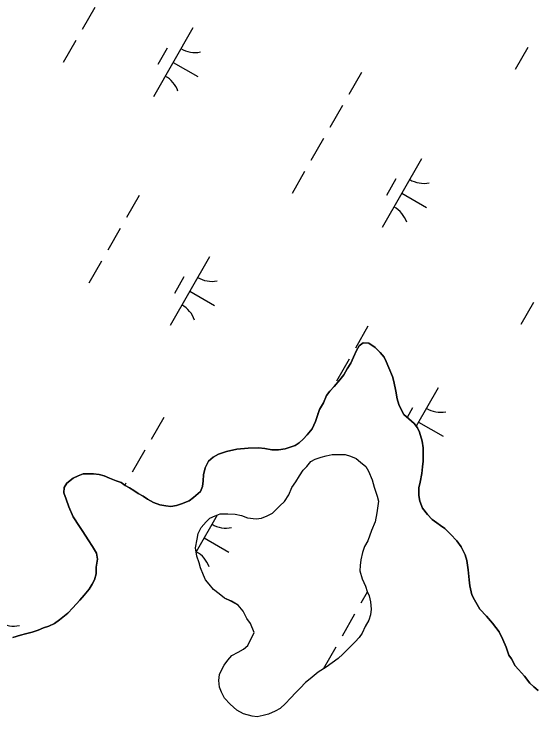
# Model space of a CAD drawing. Extents: x 3930721 to 3950824, y 220441 to 242861.
# Drawn here: x 3946707.9 to 3947036, y 235027.9 to 235471.9 of the extents above; entities that cross this region are included whole.
import ezdxf

# ---------------------------------------------------------------- set-up
doc = ezdxf.new("R2010")
doc.units = 0
doc.layers.add('V-TOPO-SHOR', color=7, linetype='Continuous')
doc.layers.add('V-WETL-SWMP', color=7, linetype='Continuous')

msp = doc.modelspace()

# ---------------------------------------------------------------- linework, layer by layer
at = {"layer": 'V-TOPO-SHOR'}
for points in [[(3946745.11, 235096.86), (3946749.37, 235101.71), (3946752.21, 235104.82), (3946755.41, 235108.62), (3946757.2, 235111.75), (3946758.64, 235114.53), (3946759.74, 235118.36), (3946759.8, 235122.56), (3946760.56, 235127.45), (3946759.91, 235131.3), (3946757.52, 235135.53), (3946754.78, 235139.77), (3946751.35, 235145.06), (3946749.29, 235148.24), (3946745.17, 235154.24), (3946742.46, 235160.57), (3946740.77, 235165.49), (3946739.43, 235169.36), (3946739.47, 235172.86), (3946741.26, 235175.63), (3946745.15, 235178.73), (3946748.31, 235180.09), (3946751.48, 235181.45), (3946754.63, 235181.4), (3946758.13, 235181.36), (3946761.62, 235180.96), (3946764.76, 235180.22), (3946768.24, 235178.77), (3946772.41, 235176.97), (3946775.55, 235175.88), (3946777.97, 235174.1), (3946780.75, 235172.66), (3946783.53, 235170.87), (3946786.3, 235169.09), (3946789.43, 235167.3), (3946792.2, 235165.51), (3946796.02, 235163.36), (3946799.85, 235161.91), (3946803.69, 235161.16), (3946806.83, 235160.77), (3946810.34, 235161.42), (3946813.5, 235162.43), (3946818.43, 235164.46), (3946821.25, 235166.52), (3946825.5, 235170.32), (3946826.94, 235173.45), (3946827.34, 235176.94), (3946827.39, 235180.79), (3946828.5, 235185.32), (3946830.66, 235189.49), (3946833.48, 235191.9), (3946837.01, 235193.96), (3946841.93, 235195.64), (3946848.6, 235196.95), (3946855.6, 235197.56), (3946862.25, 235197.82), (3946866.1, 235197.42), (3946870.63, 235196.66), (3946874.83, 235196.6), (3946879.04, 235197.25), (3946882.2, 235198.25), (3946885.36, 235199.26), (3946887.83, 235200.98), (3946890.31, 235203.39), (3946892.8, 235206.16), (3946896, 235209.97), (3946898.16, 235214.49), (3946899.62, 235219.01), (3946900.71, 235222.15), (3946903.22, 235226.31), (3946905.02, 235230.84), (3946907.16, 235233.61), (3946910, 235236.72), (3946913.55, 235240.87), (3946916.04, 235243.99), (3946918.2, 235247.81), (3946920.34, 235251.28), (3946922.14, 235255.1), (3946923.94, 235259.28), (3946925.74, 235262.4), (3946928.21, 235264.12), (3946931.71, 235264.07), (3946935.87, 235261.22), (3946938.97, 235258.03), (3946941.38, 235255.2), (3946942.74, 235252.38), (3946944.44, 235248.51), (3946946.82, 235242.88), (3946947.48, 235239.72), (3946948.8, 235233.76), (3946949.78, 235228.85), (3946950.78, 235225.33), (3946952.14, 235222.17), (3946953.85, 235219), (3946956.96, 235216.15), (3946960.42, 235213.31), (3946962.48, 235210.48), (3946963.85, 235207.67), (3946965.52, 235202.05), (3946966.16, 235197.84), (3946966.12, 235194.34)], [(3946859.36, 235081.25), (3946857.11, 235086.85), (3946854.84, 235090.12), (3946852.58, 235094.79), (3946849.38, 235098.54), (3946845.24, 235100.91), (3946840.63, 235102.83), (3946837.42, 235105.66), (3946833.75, 235108.49), (3946831.01, 235111.77), (3946828.73, 235114.58), (3946827.37, 235117.38), (3946825.58, 235122.04), (3946824.7, 235125.3), (3946823.36, 235129.49), (3946822.5, 235134.61), (3946823.5, 235140.16), (3946824.02, 235143.86), (3946825.92, 235147.55), (3946829.21, 235151.21), (3946831.56, 235153.5), (3946834.83, 235154.85), (3946838.09, 235156.19), (3946842.73, 235156.13), (3946847.36, 235156.07), (3946851.52, 235155.09), (3946855.21, 235153.65), (3946860.77, 235153.11), (3946864.02, 235153.53), (3946867.75, 235154.87), (3946871.02, 235156.69), (3946875.72, 235161.26), (3946878.54, 235164.01), (3946881.38, 235168.14), (3946883.29, 235172.75), (3946885.66, 235176.43), (3946888.03, 235180.11), (3946890.39, 235183.79), (3946892.74, 235186.07), (3946895.1, 235189.29), (3946897.9, 235190.64), (3946901.63, 235191.99), (3946904.89, 235192.87), (3946908.61, 235193.75), (3946911.86, 235193.71), (3946916.96, 235193.64), (3946920.19, 235192.67), (3946923.88, 235191.23), (3946926.63, 235188.87), (3946929.84, 235186.05), (3946931.66, 235183.24), (3946933.9, 235177.65), (3946935.23, 235172.99), (3946937.01, 235167.4), (3946937.9, 235164.14), (3946936.87, 235156.74), (3946935.87, 235151.19), (3946933.48, 235145.65), (3946931.08, 235139.19), (3946929.17, 235135.51), (3946927.73, 235131.82), (3946926.74, 235127.19), (3946926.23, 235123.49), (3946926.19, 235120.24), (3946927.51, 235115.13), (3946929.77, 235110.46), (3946930.65, 235107.2), (3946932, 235104.4), (3946932.88, 235100.68), (3946933.28, 235096.04), (3946932.77, 235092.33), (3946931.8, 235089.1), (3946929.43, 235084.96), (3946927.52, 235080.81), (3946925.63, 235078.05), (3946923.27, 235075.3), (3946919.04, 235071.19), (3946915.29, 235067.53), (3946912.47, 235064.78), (3946908.72, 235062.05), (3946904.98, 235059.32), (3946899.83, 235056.14), (3946894.68, 235052.03), (3946891.86, 235049.75), (3946888.57, 235046.08), (3946885.75, 235043.34), (3946882.45, 235039.67), (3946879.17, 235036.47), (3946875.88, 235033.27), (3946872.61, 235031.46), (3946868.41, 235029.66), (3946865.15, 235028.77), (3946861.43, 235027.9), (3946858.19, 235028.4), (3946852.65, 235029.87), (3946848.5, 235032.24), (3946844.38, 235036.01), (3946840.72, 235039.76), (3946838.92, 235043.5), (3946837.56, 235046.76), (3946837.16, 235050.94)], [(3946966.12, 235194.34), (3946966.05, 235189.45), (3946965.66, 235185.95), (3946965.25, 235181.76), (3946964.12, 235176.18), (3946963.38, 235172.69), (3946963.31, 235167.79), (3946963.97, 235164.28), (3946965.66, 235159.71), (3946968.75, 235155.82), (3946971.86, 235152.63), (3946974.63, 235150.5), (3946977.06, 235148.72), (3946979.83, 235146.93), (3946983.28, 235143.39), (3946987.43, 235139.13), (3946990.17, 235135.25), (3946992.56, 235130.32), (3946993.56, 235126.8), (3946994.53, 235120.85), (3946995.15, 235114.54), (3946995.44, 235110.69), (3946996.77, 235105.07), (3946998.48, 235101.9), (3947001.9, 235095.91), (3947006.04, 235091.65), (3947009.82, 235087.06), (3947013.95, 235081.75), (3947016.34, 235076.82), (3947018.37, 235071.9), (3947020.05, 235066.98), (3947021.77, 235064.51), (3947024.16, 235060.28), (3947026.23, 235057.8), (3947030.02, 235053.55), (3947033.46, 235049.31), (3947035.88, 235046.83), (3947038.65, 235044.69)], [(3946707.08, 235078.12), (3946711.99, 235079.46), (3946715.16, 235080.47), (3946719.37, 235081.46), (3946723.23, 235082.81), (3946726.4, 235084.17), (3946729.91, 235085.17), (3946733.43, 235086.87), (3946736.61, 235089.28), (3946741.92, 235093.41), (3946745.11, 235096.86)], [(3946837.16, 235050.94), (3946837.67, 235054.64), (3946839.1, 235057.87), (3946840.53, 235060.63), (3946842.89, 235063.85), (3946845.25, 235066.6), (3946849.45, 235068.86), (3946852.72, 235070.67), (3946855.54, 235072.96), (3946859.36, 235081.25)]]:
    msp.add_lwpolyline(points, dxfattribs=at)
at = {"layer": 'V-WETL-SWMP'}
for p, q in [((3946758.87, 235475.91), (3946750.92, 235462.02)), ((3946820.7, 235463.06), (3946795.85, 235419.67)), ((3946746.95, 235455.08), (3946738.99, 235441.2)), ((3947032.11, 235450.79), (3947024.16, 235436.91)), ((3946804.56, 235450.41), (3946798.6, 235440)), ((3946808.28, 235441.37), (3946823.9, 235432.42)), ((3946927.07, 235434.9), (3946919.12, 235421.01)), ((3946915.14, 235414.07), (3946907.19, 235400.19)), ((3946903.22, 235393.24), (3946895.26, 235379.36)), ((3946965.04, 235380.4), (3946940.19, 235337.01)), ((3946891.29, 235372.42), (3946883.34, 235358.53)), ((3946948.9, 235367.74), (3946942.94, 235357.33)), ((3946952.62, 235358.7), (3946968.24, 235349.76)), ((3946786.91, 235357.34), (3946778.96, 235343.46)), ((3946774.98, 235336.52), (3946767.03, 235322.63)), ((3946831.17, 235318.5), (3946806.33, 235275.12)), ((3946763.05, 235315.69), (3946755.1, 235301.81)), ((3946815.04, 235305.85), (3946809.07, 235295.44)), ((3946818.75, 235296.81), (3946834.37, 235287.86)), ((3947035.63, 235289.75), (3947027.68, 235275.87)), ((3946931.25, 235274.68), (3946923.3, 235260.79)), ((3946925.73, 235262.4), (3946923.94, 235259.28)), ((3946928.21, 235264.12), (3946925.73, 235262.4)), ((3946931.71, 235264.07), (3946928.21, 235264.12)), ((3946935.87, 235261.22), (3946931.71, 235264.07)), ((3946938.97, 235258.03), (3946935.87, 235261.22)), ((3946923.94, 235259.28), (3946922.14, 235255.1)), ((3946941.38, 235255.2), (3946938.97, 235258.03)), ((3946919.32, 235253.85), (3946911.37, 235239.97)), ((3946920.34, 235251.28), (3946918.19, 235247.81)), ((3946922.14, 235255.1), (3946920.34, 235251.28)), ((3946942.75, 235252.38), (3946941.38, 235255.2)), ((3946944.44, 235248.51), (3946942.75, 235252.38)), ((3946918.19, 235247.81), (3946916.04, 235243.99)), ((3946946.82, 235242.88), (3946944.44, 235248.51)), ((3946916.04, 235243.99), (3946913.55, 235240.87)), ((3946947.48, 235239.72), (3946946.82, 235242.88)), ((3946913.55, 235240.87), (3946910, 235236.72)), ((3946948.8, 235233.76), (3946947.48, 235239.72)), ((3946907.16, 235233.61), (3946905.02, 235230.84)), ((3946910, 235236.72), (3946907.16, 235233.61)), ((3946949.78, 235228.85), (3946948.8, 235233.76)), ((3946975.52, 235235.84), (3946961.65, 235211.63)), ((3946905.02, 235230.84), (3946903.21, 235226.31)), ((3946950.78, 235225.33), (3946949.78, 235228.85)), ((3946903.21, 235226.31), (3946900.71, 235222.15)), ((3946952.14, 235222.17), (3946950.78, 235225.33)), ((3946900.01, 235220.13), (3946899.44, 235219.14)), ((3946900.71, 235222.15), (3946899.62, 235219.02)), ((3946953.85, 235219), (3946952.14, 235222.17)), ((3946959.38, 235223.19), (3946955.9, 235217.12)), ((3946802.35, 235217.13), (3946794.4, 235203.24)), ((3946899.62, 235219.02), (3946898.16, 235214.49)), ((3946956.96, 235216.15), (3946953.85, 235219)), ((3946960.42, 235213.31), (3946956.96, 235216.15)), ((3946898.16, 235214.49), (3946896, 235209.97)), ((3946962.48, 235210.48), (3946960.42, 235213.31)), ((3946963.09, 235214.14), (3946978.71, 235205.2)), ((3946896, 235209.97), (3946892.8, 235206.16)), ((3946963.84, 235207.67), (3946962.48, 235210.48)), ((3946965.52, 235202.05), (3946963.84, 235207.67)), ((3946890.32, 235203.4), (3946887.83, 235200.98)), ((3946892.8, 235206.16), (3946890.32, 235203.4)), ((3946862.25, 235197.82), (3946855.6, 235197.56)), ((3946866.1, 235197.42), (3946862.25, 235197.82)), ((3946882.2, 235198.25), (3946879.04, 235197.25)), ((3946885.36, 235199.26), (3946882.2, 235198.25)), ((3946887.83, 235200.98), (3946885.36, 235199.26)), ((3946966.16, 235197.84), (3946965.52, 235202.05)), ((3946966.12, 235194.34), (3946966.16, 235197.84)), ((3946790.42, 235196.3), (3946782.47, 235182.42)), ((3946837.01, 235193.96), (3946833.49, 235191.9)), ((3946841.93, 235195.64), (3946837.01, 235193.96)), ((3946848.6, 235196.95), (3946841.93, 235195.64)), ((3946855.6, 235197.56), (3946848.6, 235196.95)), ((3946870.64, 235196.66), (3946866.1, 235197.42)), ((3946874.83, 235196.6), (3946870.64, 235196.66)), ((3946879.04, 235197.25), (3946874.83, 235196.6)), ((3946966.05, 235189.45), (3946966.12, 235194.34)), ((3946830.66, 235189.49), (3946828.5, 235185.32)), ((3946833.49, 235191.9), (3946830.66, 235189.49)), ((3946965.66, 235185.95), (3946966.05, 235189.45)), ((3946828.5, 235185.32), (3946827.39, 235180.79)), ((3946965.25, 235181.76), (3946965.66, 235185.95)), ((3946748.31, 235180.09), (3946745.15, 235178.73)), ((3946751.48, 235181.45), (3946748.31, 235180.09)), ((3946754.63, 235181.4), (3946751.48, 235181.45)), ((3946758.13, 235181.36), (3946754.63, 235181.4)), ((3946761.62, 235180.96), (3946758.13, 235181.36)), ((3946764.76, 235180.22), (3946761.62, 235180.96)), ((3946768.24, 235178.77), (3946764.76, 235180.22)), ((3946827.39, 235180.79), (3946827.34, 235176.94)), ((3946964.13, 235176.18), (3946965.25, 235181.76)), ((3946741.26, 235175.63), (3946739.47, 235172.86)), ((3946745.15, 235178.73), (3946741.26, 235175.63)), ((3946772.41, 235176.97), (3946768.24, 235178.77)), ((3946775.55, 235175.88), (3946772.41, 235176.97)), ((3946777.97, 235174.1), (3946775.55, 235175.88)), ((3946827.34, 235176.94), (3946826.94, 235173.45)), ((3946963.38, 235172.69), (3946964.13, 235176.18)), ((3946739.47, 235172.86), (3946739.43, 235169.36)), ((3946778.5, 235175.47), (3946777.79, 235174.23)), ((3946780.75, 235172.66), (3946777.97, 235174.1)), ((3946783.53, 235170.87), (3946780.75, 235172.66)), ((3946826.94, 235173.45), (3946825.5, 235170.32)), ((3946963.31, 235167.79), (3946963.38, 235172.69)), ((3946739.43, 235169.36), (3946740.77, 235165.49)), ((3946786.3, 235169.09), (3946783.53, 235170.87)), ((3946789.43, 235167.3), (3946786.3, 235169.09)), ((3946792.2, 235165.51), (3946789.43, 235167.3)), ((3946825.5, 235170.32), (3946821.25, 235166.52)), ((3946963.97, 235164.28), (3946963.31, 235167.79)), ((3946740.77, 235165.49), (3946742.46, 235160.57)), ((3946796.02, 235163.36), (3946792.2, 235165.51)), ((3946799.85, 235161.91), (3946796.02, 235163.36)), ((3946813.5, 235162.43), (3946810.34, 235161.42)), ((3946818.43, 235164.46), (3946813.5, 235162.43)), ((3946821.25, 235166.52), (3946818.43, 235164.46)), ((3946965.66, 235159.71), (3946963.97, 235164.28)), ((3946742.46, 235160.57), (3946745.17, 235154.24)), ((3946803.69, 235161.16), (3946799.85, 235161.91)), ((3946806.83, 235160.77), (3946803.69, 235161.16)), ((3946810.34, 235161.42), (3946806.83, 235160.77)), ((3946968.75, 235155.82), (3946965.66, 235159.71)), ((3946745.17, 235154.24), (3946749.29, 235148.24)), ((3946836.19, 235155.41), (3946822.9, 235132.21)), ((3946971.86, 235152.63), (3946968.75, 235155.82)), ((3946974.63, 235150.5), (3946971.86, 235152.63)), ((3946977.06, 235148.72), (3946974.63, 235150.5)), ((3946749.29, 235148.24), (3946751.35, 235145.06)), ((3946751.35, 235145.06), (3946754.78, 235139.77)), ((3946979.83, 235146.93), (3946977.06, 235148.72)), ((3946983.28, 235143.39), (3946979.83, 235146.93)), ((3946827.9, 235140.93), (3946843.52, 235131.99)), ((3946987.43, 235139.13), (3946983.28, 235143.39)), ((3946754.78, 235139.77), (3946757.52, 235135.53)), ((3946757.52, 235135.53), (3946759.91, 235131.3)), ((3946990.17, 235135.25), (3946987.43, 235139.13)), ((3946759.91, 235131.3), (3946760.56, 235127.45)), ((3946992.56, 235130.32), (3946990.17, 235135.25)), ((3946760.56, 235127.45), (3946759.8, 235122.56)), ((3946993.56, 235126.81), (3946992.56, 235130.32)), ((3946994.53, 235120.84), (3946993.56, 235126.81)), ((3946759.8, 235122.56), (3946759.74, 235118.36)), ((3946759.74, 235118.36), (3946758.64, 235114.53)), ((3946995.15, 235114.54), (3946994.53, 235120.84)), ((3946758.64, 235114.53), (3946757.2, 235111.75)), ((3946995.44, 235110.69), (3946995.15, 235114.54)), ((3946757.2, 235111.75), (3946755.41, 235108.62)), ((3946996.77, 235105.07), (3946995.44, 235110.69)), ((3946752.21, 235104.82), (3946749.37, 235101.71)), ((3946755.41, 235108.62), (3946752.21, 235104.82)), ((3946930.85, 235106.79), (3946926.81, 235099.75)), ((3946998.48, 235101.9), (3946996.77, 235105.07)), ((3946749.37, 235101.71), (3946745.11, 235096.86)), ((3947001.9, 235095.91), (3946998.48, 235101.9)), ((3946745.11, 235096.86), (3946741.92, 235093.41)), ((3947006.04, 235091.65), (3947001.9, 235095.91)), ((3946741.92, 235093.41), (3946736.61, 235089.28)), ((3946922.84, 235092.81), (3946914.89, 235078.92)), ((3947009.83, 235087.06), (3947006.04, 235091.65)), ((3946733.43, 235086.87), (3946729.91, 235085.17)), ((3946736.61, 235089.28), (3946733.43, 235086.87)), ((3947013.95, 235081.75), (3947009.83, 235087.06)), ((3946723.23, 235082.81), (3946719.37, 235081.46)), ((3946726.4, 235084.17), (3946723.23, 235082.81)), ((3946729.91, 235085.17), (3946726.4, 235084.17)), ((3946711.99, 235079.46), (3946707.08, 235078.12)), ((3946715.16, 235080.47), (3946711.99, 235079.46)), ((3946719.37, 235081.46), (3946715.16, 235080.47)), ((3947016.34, 235076.82), (3947013.95, 235081.75)), ((3947018.37, 235071.9), (3947016.34, 235076.82)), ((3946910.91, 235071.98), (3946902.96, 235058.1)), ((3947020.06, 235066.98), (3947018.37, 235071.9)), ((3947021.77, 235064.51), (3947020.06, 235066.98)), ((3947024.16, 235060.28), (3947021.77, 235064.51)), ((3947026.23, 235057.8), (3947024.16, 235060.28)), ((3947030.02, 235053.55), (3947026.23, 235057.8)), ((3947033.46, 235049.31), (3947030.02, 235053.55)), ((3947035.88, 235046.83), (3947033.46, 235049.31)), ((3947038.65, 235044.69), (3947035.88, 235046.83))]:
    msp.add_line(p, q, dxfattribs=at)
for points in [[(3946837.16, 235050.94), (3946837.67, 235054.64), (3946839.1, 235057.87), (3946840.53, 235060.63), (3946842.89, 235063.85), (3946845.25, 235066.6), (3946849.45, 235068.86), (3946852.72, 235070.67), (3946855.54, 235072.96), (3946859.35, 235081.25), (3946857.11, 235086.85), (3946854.84, 235090.12), (3946852.58, 235094.79), (3946849.38, 235098.54), (3946845.24, 235100.92), (3946840.63, 235102.83), (3946837.42, 235105.66), (3946833.75, 235108.49), (3946831.01, 235111.77), (3946828.73, 235114.58), (3946827.37, 235117.38), (3946825.58, 235122.04), (3946824.7, 235125.3), (3946823.36, 235129.49), (3946822.5, 235134.61), (3946823.5, 235140.16), (3946824.02, 235143.86), (3946825.92, 235147.55), (3946829.21, 235151.21), (3946831.56, 235153.5), (3946834.83, 235154.85), (3946838.09, 235156.19), (3946842.73, 235156.13), (3946847.36, 235156.07), (3946851.52, 235155.09), (3946855.21, 235153.65), (3946860.77, 235153.11), (3946864.02, 235153.53), (3946867.75, 235154.87), (3946871.02, 235156.68), (3946875.72, 235161.26), (3946878.54, 235164.01), (3946881.38, 235168.14), (3946883.29, 235172.75), (3946885.66, 235176.43), (3946888.03, 235180.11), (3946890.39, 235183.79), (3946892.74, 235186.08), (3946895.1, 235189.29), (3946897.9, 235190.64), (3946901.63, 235191.99), (3946904.89, 235192.87), (3946908.61, 235193.75), (3946911.86, 235193.71), (3946916.96, 235193.64), (3946920.19, 235192.67), (3946923.88, 235191.23), (3946926.63, 235188.87), (3946929.84, 235186.05), (3946931.66, 235183.24), (3946933.9, 235177.65), (3946935.23, 235172.99), (3946937.01, 235167.4), (3946937.9, 235164.15), (3946936.87, 235156.74), (3946935.87, 235151.19), (3946933.48, 235145.65), (3946931.07, 235139.19), (3946929.17, 235135.51), (3946927.73, 235131.82), (3946926.74, 235127.2), (3946926.23, 235123.49), (3946926.19, 235120.25), (3946927.51, 235115.13), (3946929.77, 235110.46), (3946930.65, 235107.2), (3946932, 235104.4), (3946932.88, 235100.68), (3946933.28, 235096.04), (3946932.77, 235092.33), (3946931.8, 235089.1), (3946929.43, 235084.96), (3946927.52, 235080.81), (3946925.63, 235078.05), (3946923.27, 235075.3), (3946919.04, 235071.19), (3946915.29, 235067.53), (3946912.47, 235064.78), (3946908.72, 235062.05), (3946904.97, 235059.32), (3946899.83, 235056.14), (3946894.68, 235052.03), (3946891.86, 235049.75), (3946888.57, 235046.08), (3946885.75, 235043.34), (3946882.45, 235039.67), (3946879.17, 235036.47), (3946875.88, 235033.27), (3946872.61, 235031.46), (3946868.41, 235029.66), (3946865.15, 235028.77)], [(3946865.15, 235028.77), (3946861.43, 235027.9), (3946858.19, 235028.4), (3946852.65, 235029.87), (3946848.5, 235032.24), (3946844.38, 235036.01), (3946840.72, 235039.76), (3946838.91, 235043.5), (3946837.57, 235046.76), (3946837.16, 235050.94)]]:
    msp.add_lwpolyline(points, dxfattribs=at)
for centre, start, end in [((3946822.21, 235465.22), 239.4279, 280.9715), ((3946794.75, 235417.28), 19.4279, 60.9715), ((3946966.55, 235382.55), 239.4279, 280.9715), ((3946939.1, 235334.61), 19.4279, 60.9715), ((3946832.68, 235320.66), 239.4279, 280.9715), ((3946805.23, 235272.72), 19.4279, 60.9715), ((3946977.02, 235238), 239.4279, 280.9715), ((3946949.57, 235190.06), 19.4279, 19.9246), ((3946841.83, 235164.78), 239.4279, 280.9715), ((3946814.38, 235116.85), 19.4279, 60.9715), ((3946707.96, 235102.89), 239.4279, 280.9715)]:
    msp.add_arc(centre, 17.62, start, end, dxfattribs=at)

doc.saveas('drawing.dxf')
